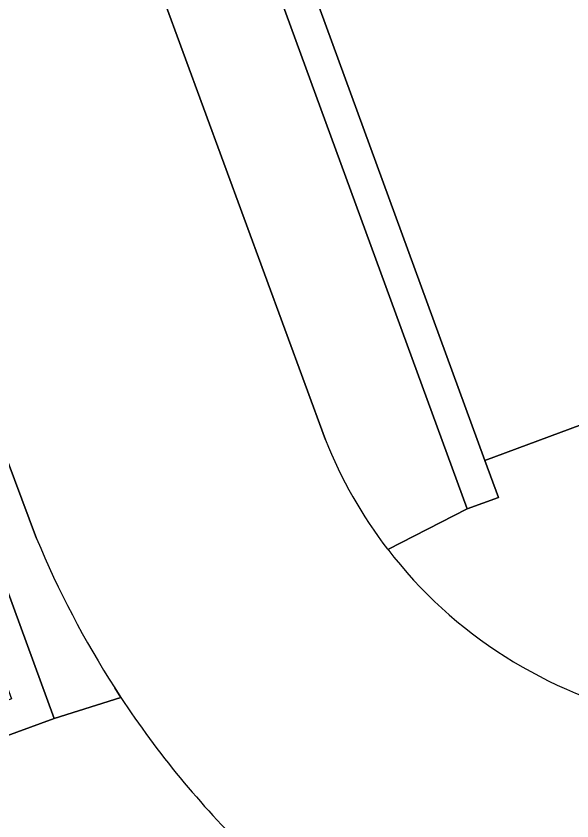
# Model space of a CAD drawing. Extents: x 160806 to 161707, y 383696 to 384148.
# Drawn here: x 161050.06 to 161057.39, y 383880.5 to 383891.12 of the extents above; entities that cross this region are included whole.
import ezdxf

# ---------------------------------------------------------------- set-up
doc = ezdxf.new("R2010")
doc.units = 0
for name, color, linetype in [('IMGEO_Muur', 7, 'Continuous'), ('IMGEO_Rijbaan_lokaal_open', 7, 'Continuous'), ('IMGEO_Terreindeel_gesloten', 7, 'Continuous'), ('IMGEO_Voetpad_open', 7, 'Continuous')]:
    doc.layers.add(name, color=color, linetype=linetype)

msp = doc.modelspace()

# ---------------------------------------------------------------- linework, layer by layer
at = {"layer": 'IMGEO_Muur'}
msp.add_lwpolyline([(161050.88, 383898.651), (161056.013, 383884.618), (161056.426, 383884.769), (161056.247, 383885.258), (161051.444, 383898.39), (161055.727, 383899.958), (161055.575, 383900.371)], close=True, dxfattribs=at)
msp.add_lwpolyline([(161013.799, 383866.435), (161022.306, 383869.548), (161021.688, 383871.202), (161032.978, 383875.401), (161032.68, 383876.125), (161042.216, 383879.644), (161042.507, 383878.908), (161050.563, 383881.852), (161044.504, 383898.422), (161044.091, 383898.271), (161049.999, 383882.114), (161042.759, 383879.468), (161042.467, 383880.206), (161032.1, 383876.38), (161032.398, 383875.655), (161021.122, 383871.461), (161021.739, 383869.809), (161014.061, 383867)], dxfattribs=at)
at = {"layer": 'IMGEO_Rijbaan_lokaal_open'}
for points in [[(161049.823, 383898.173), (161045.706, 383896.613), (161050.33, 383884.228)], [(161054.141, 383885.531), (161050.119, 383896.482)], [(161051.36, 383882.257), (161051.442, 383882.132)]]:
    msp.add_lwpolyline(points, dxfattribs=at)
for centre, radius, start, end in [((161059.773, 383887.776), 6.063, 201.7333, 217.5002), ((161061.911, 383889.025), 12.535, 202.5012, 212.6799), ((161059.739, 383887.759), 6.025, 217.5708, 257.6507), ((161061.78, 383888.939), 12.378, 213.3615, 225.5814)]:
    msp.add_arc(centre, radius, start, end, dxfattribs=at)
at = {"layer": 'IMGEO_Terreindeel_gesloten'}
msp.add_lwpolyline([(161057.923, 383901.231), (161055.575, 383900.371), (161055.727, 383899.958), (161051.444, 383898.39), (161056.247, 383885.258), (161085.633, 383896.162)], dxfattribs=at)
at = {"layer": 'IMGEO_Voetpad_open'}
for points in [[(161104.271, 383910.409), (161105.892, 383913.881), (161118.631, 383914.703), (161118.837, 383915.091), (161117.416, 383919.839), (161117.213, 383920.012), (161114.626, 383922.225), (161110.447, 383920.534), (161111.083, 383918.654), (161096.881, 383913.365), (161099.69, 383905.487), (161097.15, 383899.812), (161086.368, 383895.852), (161085.633, 383896.162), (161056.247, 383885.258), (161056.426, 383884.769), (161056.013, 383884.618), (161054.963, 383884.085)], [(161045.706, 383896.613), (161044.961, 383898.608), (161044.504, 383898.422), (161050.563, 383881.852), (161051.442, 383882.132), (161051.36, 383882.257)], [(161054.963, 383884.085), (161056.013, 383884.618), (161050.88, 383898.651)], [(161050.33, 383884.228), (161045.706, 383896.613)], [(161050.119, 383896.482), (161054.141, 383885.531)], [(161051.442, 383882.132), (161050.563, 383881.852), (161042.507, 383878.908), (161042.216, 383879.644), (161032.68, 383876.125), (161032.978, 383875.401), (161033.547, 383873.71), (161022.306, 383869.548), (161013.799, 383866.435), (161004.525, 383862.966), (161003.901, 383864.675), (161000, 383863.225), (160997.155, 383862.168), (160997.762, 383860.459), (160995.223, 383859.548), (160987.219, 383856.567), (160986.581, 383858.47), (160966.713, 383851.131), (160966.003, 383852.848), (160963.71, 383852.014), (160964.849, 383848.911)]]:
    msp.add_lwpolyline(points, dxfattribs=at)
for centre, radius, start, end in [((161059.773, 383887.776), 6.063, 201.7333, 217.5002), ((161061.911, 383889.025), 12.535, 202.5012, 212.6799), ((161059.739, 383887.759), 6.025, 217.5708, 257.6507), ((161061.78, 383888.939), 12.378, 213.3615, 225.5814)]:
    msp.add_arc(centre, radius, start, end, dxfattribs=at)

doc.saveas('drawing.dxf')
